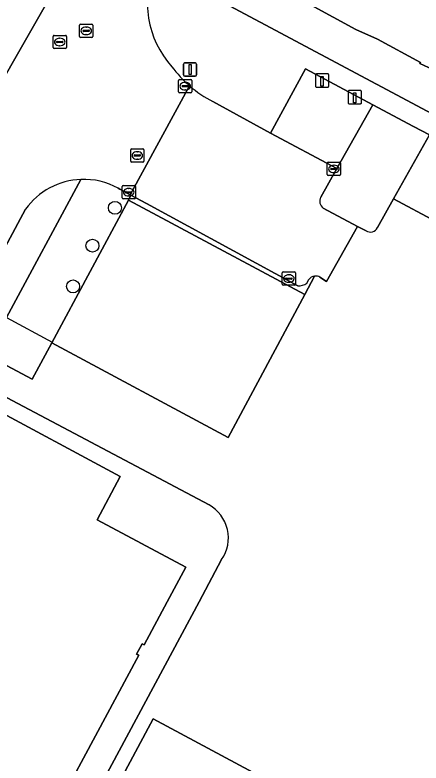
# Model space of a CAD drawing. Extents: x 159489 to 160304, y 383825 to 384531.
# Drawn here: x 159961.5 to 159992.1, y 383987.8 to 384044.2 of the extents above; entities that cross this region are included whole.
import ezdxf

# ---------------------------------------------------------------- set-up
doc = ezdxf.new("R2010")
doc.units = 0
for name, color, linetype in [('IMGEO_Boom', 7, 'Continuous'), ('IMGEO_Groenvoorziening', 7, 'Continuous'), ('IMGEO_Hek', 7, 'Continuous'), ('IMGEO_Kolk', 7, 'Continuous'), ('IMGEO_Laadpaal', 7, 'Continuous'), ('IMGEO_Lichtmast', 7, 'Continuous'), ('IMGEO_Open_loods', 7, 'Continuous'), ('IMGEO_Pand', 7, 'Continuous'), ('IMGEO_Parkeervlak_open', 7, 'Continuous'), ('IMGEO_Rijbaan_lokaal_gesloten', 7, 'Continuous'), ('IMGEO_Rijbaan_lokaal_open', 7, 'Continuous'), ('IMGEO_Rioolput', 7, 'Continuous'), ('IMGEO_Voetpad_open', 7, 'Continuous')]:
    doc.layers.add(name, color=color, linetype=linetype)

msp = doc.modelspace()

# ---------------------------------------------------------------- linework, layer by layer
at = {"layer": 'IMGEO_Boom'}
for centre in [(159969.061, 384029.694), (159967.365, 384026.842), (159965.906, 384023.772)]:
    msp.add_circle(centre, 0.489, dxfattribs=at)
at = {"layer": 'IMGEO_Groenvoorziening'}
for points in [[(159966.495, 384031.837), (159960.891, 384021.433), (159959.372, 384018.611), (159962.839, 384016.772), (159964.304, 384019.508), (159970.07, 384030.279)], [(159970.07, 384030.279), (159970.265, 384030.644), (159970.194, 384030.683), (159969.429, 384031.089), (159969.306, 384031.172)]]:
    msp.add_lwpolyline(points, dxfattribs=at)
msp.add_arc((159966.708, 384026.463), 5.378, 61.1112, 92.2692, dxfattribs=at)
at = {"layer": 'IMGEO_Hek'}
msp.add_lwpolyline([(159958.268, 384016.79), (159960.802, 384021.481), (159960.891, 384021.433), (159964.341, 384019.577)], dxfattribs=at)
at = {"layer": 'IMGEO_Kolk'}
for p, q in [((159973.848, 384038.437), (159973.848, 384039.289)), ((159973.923, 384039.363), (159974.775, 384039.363)), ((159974.849, 384039.289), (159974.849, 384038.437)), ((159974.107, 384038.857), (159974.107, 384038.869)), ((159974.545, 384038.82), (159974.147, 384038.82)), ((159974.15, 384038.906), (159974.548, 384038.906)), ((159974.336, 384039.143), (159974.361, 384039.143)), ((159974.591, 384038.869), (159974.591, 384038.857)), ((159974.775, 384038.363), (159973.923, 384038.363)), ((159974.359, 384038.583), (159974.334, 384038.583)), ((159985.122, 384033.125), (159985.974, 384033.125)), ((159985.047, 384032.199), (159985.047, 384033.051)), ((159985.306, 384032.619), (159985.306, 384032.631)), ((159985.744, 384032.582), (159985.346, 384032.582)), ((159985.349, 384032.668), (159985.747, 384032.668)), ((159985.535, 384032.905), (159985.56, 384032.905)), ((159985.79, 384032.631), (159985.79, 384032.619)), ((159986.048, 384033.051), (159986.048, 384032.199)), ((159985.974, 384032.125), (159985.122, 384032.125)), ((159985.558, 384032.345), (159985.533, 384032.345)), ((159969.593, 384030.444), (159969.593, 384031.296)), ((159969.668, 384031.37), (159970.52, 384031.37)), ((159969.852, 384030.864), (159969.852, 384030.876)), ((159969.895, 384030.913), (159970.293, 384030.913)), ((159970.081, 384031.15), (159970.106, 384031.15)), ((159970.336, 384030.876), (159970.336, 384030.864)), ((159970.594, 384031.296), (159970.594, 384030.444)), ((159970.52, 384030.37), (159969.668, 384030.37)), ((159970.29, 384030.827), (159969.892, 384030.827)), ((159970.104, 384030.59), (159970.079, 384030.59)), ((159981.65, 384023.937), (159981.65, 384024.789)), ((159981.725, 384024.863), (159982.577, 384024.863)), ((159982.138, 384024.643), (159982.163, 384024.643)), ((159982.651, 384024.789), (159982.651, 384023.937)), ((159981.909, 384024.357), (159981.909, 384024.369)), ((159982.347, 384024.32), (159981.949, 384024.32)), ((159981.952, 384024.406), (159982.35, 384024.406)), ((159982.161, 384024.083), (159982.136, 384024.083)), ((159982.393, 384024.369), (159982.393, 384024.357)), ((159982.577, 384023.863), (159981.725, 384023.863))]:
    msp.add_line(p, q, dxfattribs=at)
for points in [[(159973.848, 384038.437), (159973.848, 384039.289)], [(159973.923, 384039.363), (159974.775, 384039.363)], [(159974.849, 384039.289), (159974.849, 384038.437)], [(159974.775, 384038.363), (159973.923, 384038.363)], [(159985.122, 384033.125), (159985.974, 384033.125)], [(159985.047, 384032.199), (159985.047, 384033.051)], [(159986.048, 384033.051), (159986.048, 384032.199)], [(159985.974, 384032.125), (159985.122, 384032.125)], [(159969.593, 384030.444), (159969.593, 384031.296)], [(159969.668, 384031.37), (159970.52, 384031.37)], [(159970.594, 384031.296), (159970.594, 384030.444)], [(159970.52, 384030.37), (159969.668, 384030.37)], [(159981.65, 384023.937), (159981.65, 384024.789)], [(159981.725, 384024.863), (159982.577, 384024.863)], [(159982.651, 384024.789), (159982.651, 384023.937)], [(159982.577, 384023.863), (159981.725, 384023.863)]]:
    msp.add_lwpolyline(points, dxfattribs=at)
for centre, radius, start, end in [((159973.925, 384039.287), 0.0765, 91.552, 178.448), ((159973.925, 384039.287), 0.0765, 91.552, 178.448), ((159974.773, 384039.287), 0.0765, 1.552, 88.448), ((159974.773, 384039.287), 0.0765, 1.552, 88.448), ((159974.147, 384038.866), 0.0403, 85.8775, 175.7526), ((159974.144, 384038.856), 0.0366, 178.938, 274.7102), ((159974.548, 384038.863), 0.043, 264.8664, 352.4533), ((159974.552, 384038.868), 0.0386, 1.7309, 96.639), ((159973.925, 384038.439), 0.0765, 181.552, 268.448), ((159973.925, 384038.439), 0.0765, 181.552, 268.448), ((159974.773, 384038.439), 0.0765, 271.552, 358.448), ((159974.773, 384038.439), 0.0765, 271.552, 358.448), ((159985.124, 384033.049), 0.0765, 91.552, 178.448), ((159985.124, 384033.049), 0.0765, 91.552, 178.448), ((159985.972, 384033.049), 0.0765, 1.552, 88.448), ((159985.972, 384033.049), 0.0765, 1.552, 88.448), ((159985.346, 384032.628), 0.0403, 85.8775, 175.7526), ((159985.343, 384032.618), 0.0366, 178.938, 274.7102), ((159985.747, 384032.625), 0.043, 264.8664, 352.4533), ((159985.751, 384032.63), 0.0386, 1.7309, 96.639), ((159985.124, 384032.201), 0.0765, 181.552, 268.448), ((159985.124, 384032.201), 0.0765, 181.552, 268.448), ((159985.972, 384032.201), 0.0765, 271.552, 358.448), ((159985.972, 384032.201), 0.0765, 271.552, 358.448), ((159969.67, 384031.294), 0.0765, 91.552, 178.448), ((159969.67, 384031.294), 0.0765, 91.552, 178.448), ((159969.892, 384030.873), 0.0403, 85.8775, 175.7526), ((159969.889, 384030.863), 0.0366, 178.938, 274.7102), ((159970.293, 384030.87), 0.043, 264.8664, 352.4533), ((159970.297, 384030.875), 0.0386, 1.7309, 96.639), ((159970.518, 384031.294), 0.0765, 1.552, 88.448), ((159970.518, 384031.294), 0.0765, 1.552, 88.448), ((159969.67, 384030.446), 0.0765, 181.552, 268.448), ((159969.67, 384030.446), 0.0765, 181.552, 268.448), ((159970.518, 384030.446), 0.0765, 271.552, 358.448), ((159970.518, 384030.446), 0.0765, 271.552, 358.448), ((159981.727, 384024.787), 0.0765, 91.552, 178.448), ((159981.727, 384024.787), 0.0765, 91.552, 178.448), ((159982.575, 384024.787), 0.0765, 1.552, 88.448), ((159982.575, 384024.787), 0.0765, 1.552, 88.448), ((159981.949, 384024.366), 0.0403, 85.8775, 175.7526), ((159981.946, 384024.356), 0.0366, 178.938, 274.7102), ((159982.35, 384024.363), 0.043, 264.8664, 352.4533), ((159982.354, 384024.368), 0.0386, 1.7309, 96.639), ((159981.727, 384023.939), 0.0765, 181.552, 268.448), ((159981.727, 384023.939), 0.0765, 181.552, 268.448), ((159982.575, 384023.939), 0.0765, 271.552, 358.448), ((159982.575, 384023.939), 0.0765, 271.552, 358.448)]:
    msp.add_arc(centre, radius, start, end, dxfattribs=at)
for centre, major_axis, ratio, start_param, end_param in [((159974.335, 384038.863), (-0.387, 0.002), 0.722429, 4.712389, 7.853982), ((159974.36, 384038.863), (-0.39, 0.002), 0.717154, 1.570796, 4.712389), ((159985.534, 384032.625), (-0.387, 0.002), 0.722429, 4.712389, 7.853982), ((159985.559, 384032.625), (-0.39, 0.002), 0.717154, 1.570796, 4.712389), ((159970.08, 384030.87), (-0.387, 0.002), 0.722429, 4.712389, 7.853982), ((159970.105, 384030.87), (-0.39, 0.002), 0.717154, 1.570796, 4.712389), ((159982.137, 384024.363), (-0.387, 0.002), 0.722429, 4.712389, 7.853982), ((159982.162, 384024.363), (-0.39, 0.002), 0.717154, 1.570796, 4.712389)]:
    msp.add_ellipse(centre, major_axis=major_axis, ratio=ratio, start_param=start_param, end_param=end_param, dxfattribs=at)
at = {"layer": 'IMGEO_Laadpaal'}
for p, q in [((159984.152, 384039.705), (159984.152, 384038.864)), ((159984.152, 384039.705), (159984.152, 384038.864)), ((159985.068, 384039.789), (159984.227, 384039.789)), ((159985.068, 384039.789), (159984.227, 384039.789)), ((159985.152, 384038.873), (159985.152, 384039.714)), ((159985.152, 384038.873), (159985.152, 384039.714)), ((159984.236, 384038.789), (159985.077, 384038.789)), ((159984.236, 384038.789), (159985.077, 384038.789)), ((159986.615, 384038.454), (159986.615, 384037.613)), ((159986.615, 384038.454), (159986.615, 384037.613)), ((159987.531, 384038.538), (159986.69, 384038.538)), ((159987.531, 384038.538), (159986.69, 384038.538)), ((159987.615, 384037.622), (159987.615, 384038.463)), ((159987.615, 384037.622), (159987.615, 384038.463)), ((159986.699, 384037.538), (159987.54, 384037.538)), ((159986.699, 384037.538), (159987.54, 384037.538))]:
    msp.add_line(p, q, dxfattribs=at)
for points in [[(159984.567, 384039.602), (159984.727, 384039.602), (159984.727, 384038.869), (159984.567, 384038.869), (159984.567, 384039.602)], [(159987.03, 384038.351), (159987.19, 384038.351), (159987.19, 384037.618), (159987.03, 384037.618), (159987.03, 384038.351)]]:
    msp.add_lwpolyline(points, dxfattribs=at)
for centre, start, end in [((159984.23, 384039.711), 92.4484, 184.2845), ((159984.23, 384039.711), 92.4484, 184.2845), ((159985.074, 384039.711), 2.4484, 94.2845), ((159985.074, 384039.711), 2.4484, 94.2845), ((159984.23, 384038.867), 182.4484, 274.2845), ((159984.23, 384038.867), 182.4484, 274.2845), ((159985.074, 384038.867), 272.4484, 4.2845), ((159985.074, 384038.867), 272.4484, 4.2845), ((159986.693, 384038.46), 92.4484, 184.2845), ((159986.693, 384038.46), 92.4484, 184.2845), ((159987.537, 384038.46), 2.4484, 94.2845), ((159987.537, 384038.46), 2.4484, 94.2845), ((159986.693, 384037.616), 182.4484, 274.2845), ((159986.693, 384037.616), 182.4484, 274.2845), ((159987.537, 384037.616), 272.4484, 4.2845), ((159987.537, 384037.616), 272.4484, 4.2845)]:
    msp.add_arc(centre, 0.0779, start, end, dxfattribs=at)
at = {"layer": 'IMGEO_Lichtmast'}
for p, q in [((159974.215, 384039.711), (159974.215, 384040.511)), ((159974.215, 384040.511), (159974.215, 384039.711)), ((159974.315, 384040.611), (159975.105, 384040.611)), ((159975.105, 384040.611), (159974.315, 384040.611)), ((159975.205, 384040.511), (159975.205, 384039.711)), ((159975.205, 384039.711), (159975.205, 384040.511)), ((159975.105, 384039.611), (159974.315, 384039.611)), ((159974.315, 384039.611), (159975.105, 384039.611))]:
    msp.add_line(p, q, dxfattribs=at)
msp.add_lwpolyline([(159974.635, 384040.486), (159974.785, 384040.486), (159974.785, 384039.736), (159974.635, 384039.736), (159974.635, 384040.486)], dxfattribs=at)
for centre, start, end in [((159974.315, 384040.511), 90, 180), ((159974.315, 384040.511), 90, 180), ((159975.105, 384040.511), 0, 90), ((159975.105, 384040.511), 360, 90), ((159974.315, 384039.711), 180, 270), ((159974.315, 384039.711), 180, 270), ((159975.105, 384039.711), 270, 0), ((159975.105, 384039.711), 270, 0)]:
    msp.add_arc(centre, 0.1, start, end, dxfattribs=at)
at = {"layer": 'IMGEO_Open_loods'}
msp.add_lwpolyline([(159964.304, 384019.508), (159977.588, 384012.397), (159983.356, 384023.173), (159970.07, 384030.279)], close=True, dxfattribs=at)
at = {"layer": 'IMGEO_Pand'}
msp.add_lwpolyline([(159993.956, 384079.778), (159991.95, 384076.039), (159991.862, 384076.087), (159991.026, 384074.53), (159991.114, 384074.482), (159989.113, 384070.75), (159989.025, 384070.798), (159988.184, 384069.244), (159988.272, 384069.196), (159986.28, 384065.474), (159986.191, 384065.521), (159985.447, 384063.909), (159982.545, 384058.712), (159982.871, 384058.474), (159982.928, 384058.58), (159983.985, 384058.011), (159982.353, 384055.006), (159981.007, 384055.649), (159977.223, 384048.598), (159987.204, 384043.143), (159988.813, 384042.4), (159992.053, 384040.657), (159992.006, 384040.568), (159993.634, 384039.812)], dxfattribs=at)
for points in [[(159970.847, 383995.975), (159970.69, 383996.059), (159971.109, 383996.83), (159971.261, 383996.749), (159973.002, 384000), (159974.399, 384002.609), (159967.72, 384006.179), (159969.459, 384009.45), (159959.26, 384014.929), (159951.266, 384000), (159946.709, 383991.489), (159953.26, 383987.929), (159951.571, 383984.798), (159951.48, 383984.63), (159961.809, 383979.099)], [(159962.916, 383974.333), (159975.582, 383967.539), (159977.936, 383971.927), (159984.614, 383984.377), (159971.948, 383991.171)]]:
    msp.add_lwpolyline(points, close=True, dxfattribs=at)
at = {"layer": 'IMGEO_Parkeervlak_open'}
msp.add_lwpolyline([(159988.473, 384037.455), (159983.393, 384040.16), (159980.781, 384035.33), (159985.774, 384032.657)], close=True, dxfattribs=at)
msp.add_lwpolyline([(159998.57, 384032.286), (159996.829, 384033.25), (159996.707, 384033.035), (159992.733, 384035.186), (159990.033, 384030.375), (159993.218, 384028.677), (159994.052, 384028.245)], dxfattribs=at)
at = {"layer": 'IMGEO_Rijbaan_lokaal_gesloten'}
for points in [[(159972.072, 384047.997), (159972.563, 384048.752), (159967.463, 384051.458), (159966.672, 384049.958), (159959.376, 384037.169)], [(159959.376, 384037.169), (159966.672, 384049.958)], [(159969.306, 384031.172), (159969.429, 384031.089), (159970.194, 384030.683), (159974.682, 384038.892)], [(159958.88, 384036.126), (159958.224, 384034.907), (159956.485, 384031.679), (159947.813, 384015.572), (159947.012, 384014.083), (159935.597, 383992.883), (159932.765, 383987.623), (159929.714, 383982.008), (159928.455, 383979.636), (159919.559, 383963.042), (159916.006, 383956.435), (159922.683, 383952.904), (159923.566, 383956.288), (159924.969, 383960.132), (159930.308, 383970.078), (159934.777, 383978.413), (159935.272, 383979.336), (159938.204, 383984.805), (159939.108, 383986.438), (159957.072, 384019.83), (159962.326, 384029.596)]]:
    msp.add_lwpolyline(points, dxfattribs=at)
for centre, radius, start, end in [((159978.703, 384045.162), 7.212, 156.8492, 222.0391), ((159980.701, 384045.811), 9.171, 216.6871, 228.979), ((159966.704, 384026.449), 5.392, 92.2253, 144.2943), ((159966.708, 384026.463), 5.378, 61.1112, 92.2692)]:
    msp.add_arc(centre, radius, start, end, dxfattribs=at)
at = {"layer": 'IMGEO_Rijbaan_lokaal_open'}
for points in [[(159974.682, 384038.892), (159970.194, 384030.683), (159970.265, 384030.644), (159971.425, 384030.014), (159982.829, 384023.814)], [(159985.774, 384032.657), (159980.781, 384035.33), (159976.43, 384037.698)], [(159984.563, 384030.504), (159985.774, 384032.657)], [(159971.425, 384030.014), (159970.265, 384030.644), (159970.07, 384030.279), (159983.356, 384023.173), (159984.09, 384024.544)], [(159994.052, 384028.245), (159993.218, 384028.677), (159990.033, 384030.375), (159988.813, 384028.204)], [(159982.829, 384023.814), (159971.425, 384030.014)], [(159984.492, 384024.462), (159984.995, 384024.147), (159987.323, 384028.299), (159984.745, 384029.661)], [(159987.97, 384027.958), (159987.323, 384028.299), (159984.995, 384024.147), (159984.492, 384024.462)], [(159984.09, 384024.544), (159983.356, 384023.173), (159977.588, 384012.397), (159964.304, 384019.508), (159962.839, 384016.772), (159959.372, 384018.611), (159958.364, 384016.739), (159976.14, 384007.304)], [(159983.516, 384024.017), (159983.63, 384024.269)], [(159983.63, 384024.269), (159983.516, 384024.017)], [(159977.092, 384003.181), (159975.389, 384000), (159962.086, 383975.156)], [(159961.78, 383974.634), (159962.916, 383974.333), (159971.948, 383991.171), (159984.614, 383984.377), (159977.936, 383971.927), (159979.718, 383970.987), (159985.866, 383967.699), (159986.97, 383969.685), (159989.335, 383968.396), (160002.95, 383993.83)]]:
    msp.add_lwpolyline(points, dxfattribs=at)
for centre, radius, start, end in [((159980.646, 384045.747), 9.087, 228.9753, 242.3534), ((159985.129, 384030.185), 0.65, 150.6118, 233.754), ((159988.282, 384028.456), 0.588, 237.9271, 334.609), ((159984.161, 384023.903), 0.645, 96.3042, 145.4399), ((159984.161, 384023.903), 0.645, 96.3042, 145.4399), ((159984.17, 384023.908), 0.641, 59.7945, 97.1474), ((159984.17, 384023.908), 0.641, 59.7945, 97.1474), ((159982.888, 384024.878), 1.065, 266.8148, 306.1088), ((159982.888, 384024.878), 1.065, 266.8148, 306.1088), ((159974.724, 384004.806), 2.872, 325.549, 60.4544)]:
    msp.add_arc(centre, radius, start, end, dxfattribs=at)
at = {"layer": 'IMGEO_Rioolput'}
for p, q in [((159966.393, 384042.609), (159966.393, 384043.461)), ((159966.468, 384043.535), (159967.32, 384043.535)), ((159966.881, 384043.315), (159966.906, 384043.315)), ((159967.394, 384043.461), (159967.394, 384042.609)), ((159964.479, 384042.694), (159965.331, 384042.694)), ((159966.652, 384043.029), (159966.652, 384043.041)), ((159967.09, 384042.992), (159966.692, 384042.992)), ((159966.695, 384043.078), (159967.093, 384043.078)), ((159966.904, 384042.755), (159966.879, 384042.755)), ((159967.136, 384043.041), (159967.136, 384043.029)), ((159964.404, 384041.768), (159964.404, 384042.62)), ((159964.663, 384042.188), (159964.663, 384042.2)), ((159965.101, 384042.151), (159964.703, 384042.151)), ((159964.706, 384042.237), (159965.104, 384042.237)), ((159964.892, 384042.474), (159964.917, 384042.474)), ((159965.147, 384042.2), (159965.147, 384042.188)), ((159965.405, 384042.62), (159965.405, 384041.768)), ((159967.32, 384042.535), (159966.468, 384042.535)), ((159965.331, 384041.694), (159964.479, 384041.694)), ((159964.915, 384041.914), (159964.89, 384041.914)), ((159970.243, 384033.211), (159970.243, 384034.063)), ((159970.318, 384034.137), (159971.17, 384034.137)), ((159970.545, 384033.68), (159970.943, 384033.68)), ((159970.731, 384033.917), (159970.756, 384033.917)), ((159971.244, 384034.063), (159971.244, 384033.211)), ((159971.17, 384033.137), (159970.318, 384033.137)), ((159970.502, 384033.631), (159970.502, 384033.643)), ((159970.94, 384033.594), (159970.542, 384033.594)), ((159970.754, 384033.357), (159970.729, 384033.357)), ((159970.986, 384033.643), (159970.986, 384033.631))]:
    msp.add_line(p, q, dxfattribs=at)
for points in [[(159966.393, 384042.609), (159966.393, 384043.461)], [(159966.468, 384043.535), (159967.32, 384043.535)], [(159967.394, 384043.461), (159967.394, 384042.609)], [(159964.479, 384042.694), (159965.331, 384042.694)], [(159964.404, 384041.768), (159964.404, 384042.62)], [(159965.405, 384042.62), (159965.405, 384041.768)], [(159967.32, 384042.535), (159966.468, 384042.535)], [(159965.331, 384041.694), (159964.479, 384041.694)], [(159970.243, 384033.211), (159970.243, 384034.063)], [(159970.318, 384034.137), (159971.17, 384034.137)], [(159971.244, 384034.063), (159971.244, 384033.211)], [(159971.17, 384033.137), (159970.318, 384033.137)]]:
    msp.add_lwpolyline(points, dxfattribs=at)
for centre, radius, start, end in [((159966.47, 384043.459), 0.0765, 91.552, 178.448), ((159966.47, 384043.459), 0.0765, 91.552, 178.448), ((159967.318, 384043.459), 0.0765, 1.552, 88.448), ((159967.318, 384043.459), 0.0765, 1.552, 88.448), ((159964.481, 384042.618), 0.0765, 91.552, 178.448), ((159964.481, 384042.618), 0.0765, 91.552, 178.448), ((159965.329, 384042.618), 0.0765, 1.552, 88.448), ((159965.329, 384042.618), 0.0765, 1.552, 88.448), ((159966.692, 384043.038), 0.0403, 85.8775, 175.7526), ((159966.689, 384043.028), 0.0366, 178.938, 274.7102), ((159967.093, 384043.035), 0.043, 264.8664, 352.4533), ((159967.097, 384043.04), 0.0386, 1.7309, 96.639), ((159964.703, 384042.197), 0.0403, 85.8775, 175.7526), ((159964.7, 384042.187), 0.0366, 178.938, 274.7102), ((159965.104, 384042.194), 0.043, 264.8664, 352.4533), ((159965.108, 384042.199), 0.0386, 1.7309, 96.639), ((159966.47, 384042.611), 0.0765, 181.552, 268.448), ((159966.47, 384042.611), 0.0765, 181.552, 268.448), ((159967.318, 384042.611), 0.0765, 271.552, 358.448), ((159967.318, 384042.611), 0.0765, 271.552, 358.448), ((159964.481, 384041.77), 0.0765, 181.552, 268.448), ((159964.481, 384041.77), 0.0765, 181.552, 268.448), ((159965.329, 384041.77), 0.0765, 271.552, 358.448), ((159965.329, 384041.77), 0.0765, 271.552, 358.448), ((159970.32, 384034.061), 0.0765, 91.552, 178.448), ((159970.32, 384034.061), 0.0765, 91.552, 178.448), ((159970.542, 384033.64), 0.0403, 85.8775, 175.7526), ((159970.947, 384033.642), 0.0386, 1.7309, 96.639), ((159971.168, 384034.061), 0.0765, 1.552, 88.448), ((159971.168, 384034.061), 0.0765, 1.552, 88.448), ((159970.32, 384033.213), 0.0765, 181.552, 268.448), ((159970.32, 384033.213), 0.0765, 181.552, 268.448), ((159970.539, 384033.63), 0.0366, 178.938, 274.7102), ((159970.943, 384033.637), 0.043, 264.8664, 352.4533), ((159971.168, 384033.213), 0.0765, 271.552, 358.448), ((159971.168, 384033.213), 0.0765, 271.552, 358.448)]:
    msp.add_arc(centre, radius, start, end, dxfattribs=at)
for centre, major_axis, ratio, start_param, end_param in [((159966.88, 384043.035), (-0.387, 0.002), 0.722429, 4.712389, 7.853982), ((159966.905, 384043.035), (-0.39, 0.002), 0.717154, 1.570796, 4.712389), ((159964.891, 384042.194), (-0.387, 0.002), 0.722429, 4.712389, 7.853982), ((159964.916, 384042.194), (-0.39, 0.002), 0.717154, 1.570796, 4.712389), ((159970.73, 384033.637), (-0.387, 0.002), 0.722429, 4.712389, 7.853982), ((159970.755, 384033.637), (-0.39, 0.002), 0.717154, 1.570796, 4.712389)]:
    msp.add_ellipse(centre, major_axis=major_axis, ratio=ratio, start_param=start_param, end_param=end_param, dxfattribs=at)
at = {"layer": 'IMGEO_Voetpad_open'}
for points in [[(159997.515, 384034.347), (159975.813, 384045.96), (159977.223, 384048.598), (159981.007, 384055.649), (159982.353, 384055.006), (159983.985, 384058.011), (159982.928, 384058.58), (159982.871, 384058.474), (159982.545, 384058.712), (159985.447, 384063.909), (159986.191, 384065.521), (159986.28, 384065.474), (159988.272, 384069.196), (159988.184, 384069.244), (159989.025, 384070.798), (159989.113, 384070.75), (159991.114, 384074.482), (159991.026, 384074.53), (159991.862, 384076.087), (159991.95, 384076.039), (159993.956, 384079.778)], [(159976.43, 384037.698), (159980.781, 384035.33), (159983.393, 384040.16), (159988.473, 384037.455), (159991.544, 384035.829), (159992.733, 384035.186)], [(159992.733, 384035.186), (159991.544, 384035.829), (159988.473, 384037.455), (159985.774, 384032.657), (159984.563, 384030.504)], [(159988.813, 384028.204), (159990.033, 384030.375), (159992.733, 384035.186)], [(159958.364, 384016.739), (159959.372, 384018.611), (159960.891, 384021.433), (159966.495, 384031.837)], [(159962.326, 384029.596), (159957.072, 384019.83), (159939.108, 383986.438)], [(159984.745, 384029.661), (159987.323, 384028.299), (159987.97, 384027.958)], [(159976.14, 384007.304), (159958.364, 384016.739), (159945.197, 383992.289), (159946.709, 383991.489), (159951.266, 384000), (159959.26, 384014.929), (159969.459, 384009.45), (159967.72, 384006.179), (159974.399, 384002.609), (159973.002, 384000), (159971.261, 383996.749), (159971.109, 383996.83), (159970.69, 383996.059), (159970.847, 383995.975), (159961.809, 383979.099), (159951.48, 383984.63)], [(159962.086, 383975.156), (159975.389, 384000), (159977.092, 384003.181)]]:
    msp.add_lwpolyline(points, dxfattribs=at)
msp.add_lwpolyline([(159977.223, 384048.598), (159975.813, 384045.96), (159997.515, 384034.347), (159998.944, 384036.986), (159993.634, 384039.812), (159992.006, 384040.568), (159992.053, 384040.657), (159988.813, 384042.4), (159987.204, 384043.143)], close=True, dxfattribs=at)
for centre, radius, start, end in [((159978.703, 384045.162), 7.212, 156.8492, 222.0391), ((159980.701, 384045.811), 9.171, 216.6871, 228.979), ((159980.646, 384045.747), 9.087, 228.9753, 242.3534), ((159966.704, 384026.449), 5.392, 92.2253, 144.2943), ((159985.129, 384030.185), 0.65, 150.6118, 233.754), ((159988.282, 384028.456), 0.588, 237.9271, 334.609), ((159974.724, 384004.806), 2.872, 325.549, 60.4544)]:
    msp.add_arc(centre, radius, start, end, dxfattribs=at)

doc.saveas('drawing.dxf')
